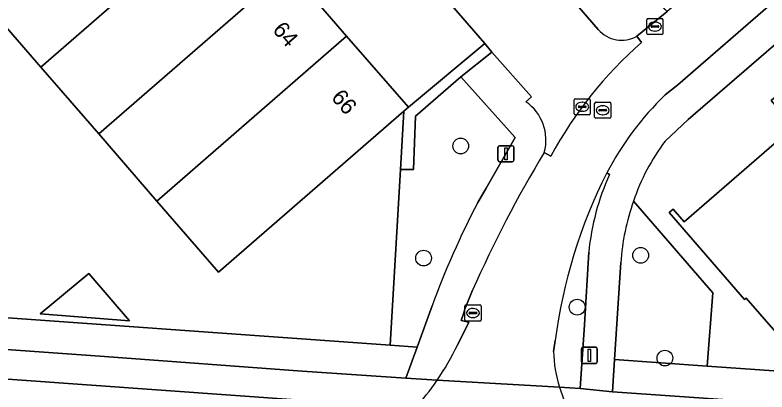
# Model space of a CAD drawing. Extents: x 155887 to 156869, y 383880 to 384678.
# Drawn here: x 155959.67 to 156006.32, y 384005.01 to 384028.41 of the extents above; entities that cross this region are included whole.
import ezdxf

# ---------------------------------------------------------------- set-up
doc = ezdxf.new("R2010")
doc.units = 0
for name, color, linetype in [('IMGEO_Berm_groen', 7, 'Continuous'), ('IMGEO_Boom', 7, 'Continuous'), ('IMGEO_Erf', 7, 'Continuous'), ('IMGEO_Groenvoorziening', 7, 'Continuous'), ('IMGEO_Hek', 7, 'Continuous'), ('IMGEO_Kolk', 7, 'Continuous'), ('IMGEO_Lichtmast', 7, 'Continuous'), ('IMGEO_Pand', 7, 'Continuous'), ('IMGEO_Pand_nummerreeks', 7, 'Continuous'), ('IMGEO_Rijbaan_lokaal_gesloten', 7, 'Continuous'), ('IMGEO_Rijbaan_lokaal_open', 7, 'Continuous'), ('IMGEO_Rioolput', 7, 'Continuous'), ('IMGEO_Verkeerseiland_groen', 7, 'Continuous'), ('IMGEO_Voetpad_open', 7, 'Continuous')]:
    doc.layers.add(name, color=color, linetype=linetype)

msp = doc.modelspace()

# ---------------------------------------------------------------- linework, layer by layer
at = {"layer": 'IMGEO_Berm_groen'}
msp.add_lwpolyline([(155977.371, 384004.494), (155908.497, 384009.449), (155907.441, 384008.541), (155907.236, 384005.535)], dxfattribs=at)
at = {"layer": 'IMGEO_Boom'}
for centre in [(155987.317, 384020.279), (155998.478, 384013.493), (155985.013, 384013.321), (155994.543, 384010.277), (155999.985, 384007.116)]:
    msp.add_circle(centre, 0.489, dxfattribs=at)
at = {"layer": 'IMGEO_Erf'}
for points in [[(155951.312, 384060.458), (155954.984, 384056.223), (155958.594, 384052.061), (155962.197, 384047.907), (155965.814, 384043.736), (155969.417, 384039.582), (155973.026, 384035.42), (155976.629, 384031.266), (155980.239, 384027.103), (155984.069, 384022.687), (155988.812, 384026.65), (155955.954, 384064.477)], [(155957.651, 384029.34), (155954.042, 384033.502), (155950.432, 384037.664), (155946.822, 384041.826), (155943.213, 384045.988), (155939.541, 384050.222), (155926.528, 384038.917), (155941.328, 384021.882), (155944.199, 384018.518), (155950.252, 384011.539), (155954.075, 384011.248), (155953.984, 384009.977), (155982.93, 384007.915), (155983.571, 384018.814), (155983.784, 384022.439), (155972.298, 384012.451), (155968.473, 384016.862), (155964.863, 384021.024), (155961.26, 384025.178)], [(156025.264, 384014.572), (156025.022, 384014.363), (156024.695, 384014.74), (156022.038, 384012.437), (156022.365, 384012.06), (156018.832, 384008.998), (156014.705, 384013.78), (156007.717, 384007.749), (156005.018, 384010.829), (156004.928, 384010.75), (156000.254, 384016.144), (156000.495, 384016.354), (156001.183, 384015.563), (156007.996, 384021.493), (156007.29, 384022.305), (156006.587, 384023.112), (156010.12, 384026.166), (156014.855, 384020.736), (156017.495, 384023.038), (156017.166, 384023.415), (156017.407, 384023.625)], [(155964.238, 384012.357), (155966.764, 384009.426), (155961.229, 384009.853)]]:
    msp.add_lwpolyline(points, close=True, dxfattribs=at)
for points in [[(156043.663, 384021.784), (156040.047, 384025.939), (156036.43, 384030.094), (156032.814, 384034.249), (156029.198, 384038.404), (156025.456, 384042.703), (156001.423, 384021.932), (156000, 384020.578)], [(155998.041, 384016.855), (156002.964, 384011.173), (156002.615, 384006.624), (156067.288, 384002.076), (156067.79, 384009.998), (156067.854, 384010.996), (156068.011, 384013.475), (156058.272, 384004.999), (156054.512, 384009.319), (156050.896, 384013.474), (156047.286, 384017.621), (156043.663, 384021.784)]]:
    msp.add_lwpolyline(points, dxfattribs=at)
msp.add_arc((156010.239, 384012.813), 12.85, 142.826, 161.6683, dxfattribs=at)
at = {"layer": 'IMGEO_Groenvoorziening'}
for points in [[(155997.241, 384031.955), (155994.249, 384029.363), (155995.842, 384027.506)], [(155998.247, 384027.087), (156000, 384028.524), (156000.116, 384028.622), (156000, 384028.744), (155997.241, 384031.955)], [(155988.368, 384016.768), (155988.889, 384017.666), (155990.694, 384020.805), (155987.324, 384024.563), (155984.513, 384022.124), (155984.391, 384018.82), (155983.571, 384018.814), (155982.93, 384007.915), (155984.608, 384007.796), (155985.539, 384010.359)], [(155997.257, 384013.042), (155996.858, 384007.029), (156002.615, 384006.624), (156002.964, 384011.173), (155998.041, 384016.855)]]:
    msp.add_lwpolyline(points, dxfattribs=at)
for points in [[(155953.984, 384009.977), (155949.513, 384010.296), (155916.694, 384012.634), (155908.095, 384013.247), (155907.948, 384011.313), (155965.224, 384007.221), (155977.475, 384006.312), (155983.909, 384005.871), (155984.608, 384007.796), (155982.93, 384007.915)], [(156067.288, 384002.076), (156002.615, 384006.624), (155996.858, 384007.029), (155996.725, 384005.017), (156000, 384004.803), (156010.723, 384004.054), (156058.973, 384000.676), (156068.651, 384000.027), (156068.886, 384001.964)]]:
    msp.add_lwpolyline(points, close=True, dxfattribs=at)
for centre, radius, start, end in [((155997.308, 384028.81), 1.962, 221.6478, 298.5864), ((156035.97, 383991.927), 53.693, 152.4424, 159.9233), ((156010.656, 384012.274), 13.421, 160.0422, 176.7202)]:
    msp.add_arc(centre, radius, start, end, dxfattribs=at)
at = {"layer": 'IMGEO_Hek'}
for points in [[(155983.784, 384022.439), (155983.571, 384018.814)], [(155983.571, 384018.814), (155982.93, 384007.915)], [(156002.615, 384006.624), (156002.964, 384011.173), (155998.041, 384016.855)], [(155982.93, 384007.915), (155916.694, 384012.634)], [(156067.288, 384002.076), (156002.615, 384006.624)]]:
    msp.add_lwpolyline(points, dxfattribs=at)
at = {"layer": 'IMGEO_Kolk'}
for p, q in [((155998.865, 384027.266), (155998.865, 384028.118)), ((155998.94, 384028.192), (155999.792, 384028.192)), ((155999.353, 384027.972), (155999.378, 384027.972)), ((155999.866, 384028.118), (155999.866, 384027.266)), ((155999.124, 384027.686), (155999.124, 384027.698)), ((155999.562, 384027.649), (155999.164, 384027.649)), ((155999.167, 384027.735), (155999.565, 384027.735)), ((155999.608, 384027.698), (155999.608, 384027.686)), ((155999.792, 384027.192), (155998.94, 384027.192)), ((155999.376, 384027.412), (155999.351, 384027.412)), ((155987.576, 384009.487), (155987.576, 384010.339)), ((155987.651, 384010.413), (155988.503, 384010.413)), ((155988.064, 384010.193), (155988.089, 384010.193)), ((155988.577, 384010.339), (155988.577, 384009.487)), ((155987.835, 384009.907), (155987.835, 384009.919)), ((155988.273, 384009.87), (155987.875, 384009.87)), ((155987.878, 384009.956), (155988.276, 384009.956)), ((155988.319, 384009.919), (155988.319, 384009.907)), ((155988.503, 384009.413), (155987.651, 384009.413)), ((155988.087, 384009.633), (155988.062, 384009.633))]:
    msp.add_line(p, q, dxfattribs=at)
for points in [[(155998.865, 384027.266), (155998.865, 384028.118)], [(155998.94, 384028.192), (155999.792, 384028.192)], [(155999.866, 384028.118), (155999.866, 384027.266)], [(155999.792, 384027.192), (155998.94, 384027.192)], [(155987.576, 384009.487), (155987.576, 384010.339)], [(155987.651, 384010.413), (155988.503, 384010.413)], [(155988.577, 384010.339), (155988.577, 384009.487)], [(155988.503, 384009.413), (155987.651, 384009.413)]]:
    msp.add_lwpolyline(points, dxfattribs=at)
for centre, radius, start, end in [((155998.942, 384028.116), 0.0765, 91.552, 178.448), ((155998.942, 384028.116), 0.0765, 91.552, 178.448), ((155999.79, 384028.116), 0.0765, 1.552, 88.448), ((155999.79, 384028.116), 0.0765, 1.552, 88.448), ((155999.164, 384027.695), 0.0403, 85.8775, 175.7526), ((155999.161, 384027.685), 0.0366, 178.938, 274.7102), ((155999.565, 384027.692), 0.043, 264.8664, 352.4533), ((155999.569, 384027.697), 0.0386, 1.7309, 96.639), ((155998.942, 384027.268), 0.0765, 181.552, 268.448), ((155998.942, 384027.268), 0.0765, 181.552, 268.448), ((155999.79, 384027.268), 0.0765, 271.552, 358.448), ((155999.79, 384027.268), 0.0765, 271.552, 358.448), ((155987.653, 384010.337), 0.0765, 91.552, 178.448), ((155987.653, 384010.337), 0.0765, 91.552, 178.448), ((155988.501, 384010.337), 0.0765, 1.552, 88.448), ((155988.501, 384010.337), 0.0765, 1.552, 88.448), ((155987.875, 384009.916), 0.0403, 85.8775, 175.7526), ((155987.872, 384009.906), 0.0366, 178.938, 274.7102), ((155988.276, 384009.913), 0.043, 264.8664, 352.4533), ((155988.28, 384009.918), 0.0386, 1.7309, 96.639), ((155987.653, 384009.489), 0.0765, 181.552, 268.448), ((155987.653, 384009.489), 0.0765, 181.552, 268.448), ((155988.501, 384009.489), 0.0765, 271.552, 358.448), ((155988.501, 384009.489), 0.0765, 271.552, 358.448)]:
    msp.add_arc(centre, radius, start, end, dxfattribs=at)
for centre, major_axis, ratio, start_param, end_param in [((155999.352, 384027.692), (-0.387, 0.002), 0.722429, 4.712389, 7.853982), ((155999.377, 384027.692), (-0.39, 0.002), 0.717154, 1.570796, 4.712389), ((155988.063, 384009.913), (-0.387, 0.002), 0.722429, 4.712389, 7.853982), ((155988.088, 384009.913), (-0.39, 0.002), 0.717154, 1.570796, 4.712389)]:
    msp.add_ellipse(centre, major_axis=major_axis, ratio=ratio, start_param=start_param, end_param=end_param, dxfattribs=at)
at = {"layer": 'IMGEO_Lichtmast'}
for p, q in [((155989.624, 384019.398), (155989.624, 384020.198)), ((155989.624, 384020.198), (155989.624, 384019.398)), ((155989.724, 384020.298), (155990.514, 384020.298)), ((155990.514, 384020.298), (155989.724, 384020.298)), ((155990.614, 384020.198), (155990.614, 384019.398)), ((155990.614, 384019.398), (155990.614, 384020.198)), ((155990.514, 384019.298), (155989.724, 384019.298)), ((155989.724, 384019.298), (155990.514, 384019.298)), ((155994.801, 384006.884), (155994.801, 384007.684)), ((155994.801, 384007.684), (155994.801, 384006.884)), ((155994.901, 384007.784), (155995.691, 384007.784)), ((155995.691, 384007.784), (155994.901, 384007.784)), ((155995.791, 384007.684), (155995.791, 384006.884)), ((155995.791, 384006.884), (155995.791, 384007.684)), ((155995.691, 384006.784), (155994.901, 384006.784)), ((155994.901, 384006.784), (155995.691, 384006.784))]:
    msp.add_line(p, q, dxfattribs=at)
for points in [[(155990.044, 384020.173), (155990.194, 384020.173), (155990.194, 384019.423), (155990.044, 384019.423), (155990.044, 384020.173)], [(155995.221, 384007.659), (155995.371, 384007.659), (155995.371, 384006.909), (155995.221, 384006.909), (155995.221, 384007.659)]]:
    msp.add_lwpolyline(points, dxfattribs=at)
for centre, start, end in [((155989.724, 384020.198), 90, 180), ((155989.724, 384020.198), 90, 180), ((155990.514, 384020.198), 0, 90), ((155990.514, 384020.198), 360, 90), ((155989.724, 384019.398), 180, 270), ((155989.724, 384019.398), 180, 270), ((155990.514, 384019.398), 270, 0), ((155990.514, 384019.398), 270, 0), ((155994.901, 384007.684), 90, 180), ((155994.901, 384007.684), 90, 180), ((155995.691, 384007.684), 0, 90), ((155995.691, 384007.684), 360, 90), ((155994.901, 384006.884), 180, 270), ((155994.901, 384006.884), 180, 270), ((155995.691, 384006.884), 270, 0), ((155995.691, 384006.884), 270, 0)]:
    msp.add_arc(centre, 0.1, start, end, dxfattribs=at)
at = {"layer": 'IMGEO_Pand'}
for points in [[(155973.026, 384035.42), (155969.417, 384039.582), (155957.651, 384029.34), (155961.26, 384025.178)], [(155973.026, 384035.42), (155961.26, 384025.178), (155964.863, 384021.024), (155976.629, 384031.266)], [(155980.239, 384027.103), (155976.629, 384031.266), (155964.863, 384021.024), (155968.473, 384016.862)], [(155980.239, 384027.103), (155968.473, 384016.862), (155972.298, 384012.451), (155983.784, 384022.439), (155984.069, 384022.687)], [(156000.495, 384016.354), (156000.254, 384016.144), (156004.928, 384010.75), (156005.018, 384010.829), (156007.717, 384007.749), (156014.705, 384013.78), (156018.832, 384008.998), (156022.365, 384012.06), (156022.038, 384012.437), (156024.695, 384014.74), (156025.022, 384014.363), (156025.264, 384014.572), (156017.407, 384023.625), (156017.166, 384023.415), (156017.495, 384023.038), (156014.855, 384020.736), (156010.12, 384026.166), (156006.587, 384023.112), (156007.29, 384022.305), (156007.996, 384021.493), (156001.183, 384015.563)], [(155961.229, 384009.853), (155966.764, 384009.426), (155964.238, 384012.357)]]:
    msp.add_lwpolyline(points, close=True, dxfattribs=at)
at = {"layer": 'IMGEO_Rijbaan_lokaal_gesloten'}
for points in [[(156000, 384023.453), (156000.779, 384024.065), (156095.22, 384106.032), (156096.361, 384107.023), (156096.403, 384107.059), (156182.818, 384182.155)], [(156013.253, 384040.021), (156001.101, 384029.459), (156000.116, 384028.622), (156000, 384028.524), (155998.247, 384027.087), (155998.535, 384026.71)], [(155992.908, 384019.647), (155992.502, 384019.881)], [(155988.055, 384011.322), (155987.58, 384010.156), (155987.503, 384009.929), (155987.342, 384009.453), (155987.83, 384009.337), (155987.123, 384007.927)], [(155993.079, 384007.525), (155993.157, 384008.065), (155993.177, 384008.202)], [(155993.441, 384005.309), (155985.847, 384005.738)], [(155985.847, 384005.738), (155993.441, 384005.309)]]:
    msp.add_lwpolyline(points, dxfattribs=at)
for centre, radius, start, end in [((156015.394, 384007.506), 25.554, 131.2789, 151.6334), ((156013.364, 384009.698), 19.178, 134.1738, 152.2988), ((156055.288, 383981.824), 73.419, 148.77869, 156.31124), ((156025.321, 384004), 32.418, 153.2064, 172.5518), ((155971.106, 384015.797), 17.846, 325.6906, 333.8323), ((156001.186, 384007.712), 8.11, 181.3201, 197.2354), ((155971.447, 384015.573), 17.439, 318.2314, 325.6676), ((156002.775, 384008.278), 9.795, 197.6458, 209.6065)]:
    msp.add_arc(centre, radius, start, end, dxfattribs=at)
at = {"layer": 'IMGEO_Rijbaan_lokaal_open'}
for points in [[(155960.32, 384068.383), (155959.065, 384069.867), (155957.105, 384072.157), (155956.757, 384071.856), (155952.631, 384068.293), (155954.621, 384065.983), (155955.954, 384064.477), (155988.812, 384026.65), (155989.25, 384026.109), (155991.717, 384023.328), (155991.361, 384023.026)], [(155995.842, 384027.506), (155994.249, 384029.363), (155993.268, 384030.538), (155989.295, 384035.024), (155980.186, 384045.511), (155979.575, 384046.214), (155960.32, 384068.383)], [(155998.535, 384026.71), (155998.247, 384027.087)], [(155992.502, 384019.881), (155992.908, 384019.647)]]:
    msp.add_lwpolyline(points, dxfattribs=at)
for centre, radius, start, end in [((155997.308, 384028.81), 1.962, 221.6478, 298.5864), ((156015.394, 384007.506), 25.554, 131.2789, 151.6334), ((155989.718, 384020.65), 2.888, 344.5519, 55.3294)]:
    msp.add_arc(centre, radius, start, end, dxfattribs=at)
at = {"layer": 'IMGEO_Rioolput'}
for p, q in [((155994.354, 384022.285), (155994.354, 384023.137)), ((155994.429, 384023.211), (155995.281, 384023.211)), ((155994.656, 384022.754), (155995.054, 384022.754)), ((155994.842, 384022.991), (155994.867, 384022.991)), ((155995.355, 384023.137), (155995.355, 384022.285)), ((155995.626, 384022.071), (155995.626, 384022.923)), ((155995.701, 384022.997), (155996.553, 384022.997)), ((155996.114, 384022.777), (155996.139, 384022.777)), ((155996.627, 384022.923), (155996.627, 384022.071)), ((155994.613, 384022.705), (155994.613, 384022.717)), ((155995.051, 384022.668), (155994.653, 384022.668)), ((155994.865, 384022.431), (155994.84, 384022.431)), ((155995.097, 384022.717), (155995.097, 384022.705)), ((155995.885, 384022.491), (155995.885, 384022.503)), ((155996.323, 384022.454), (155995.925, 384022.454)), ((155995.928, 384022.54), (155996.326, 384022.54)), ((155996.369, 384022.503), (155996.369, 384022.491)), ((155995.281, 384022.211), (155994.429, 384022.211)), ((155996.553, 384021.997), (155995.701, 384021.997)), ((155996.137, 384022.217), (155996.112, 384022.217))]:
    msp.add_line(p, q, dxfattribs=at)
for points in [[(155994.354, 384022.285), (155994.354, 384023.137)], [(155994.429, 384023.211), (155995.281, 384023.211)], [(155995.355, 384023.137), (155995.355, 384022.285)], [(155995.626, 384022.071), (155995.626, 384022.923)], [(155995.701, 384022.997), (155996.553, 384022.997)], [(155996.627, 384022.923), (155996.627, 384022.071)], [(155995.281, 384022.211), (155994.429, 384022.211)], [(155996.553, 384021.997), (155995.701, 384021.997)]]:
    msp.add_lwpolyline(points, dxfattribs=at)
for centre, radius, start, end in [((155994.431, 384023.135), 0.0765, 91.552, 178.448), ((155994.431, 384023.135), 0.0765, 91.552, 178.448), ((155994.653, 384022.714), 0.0403, 85.8775, 175.7526), ((155995.058, 384022.716), 0.0386, 1.7309, 96.639), ((155995.279, 384023.135), 0.0765, 1.552, 88.448), ((155995.279, 384023.135), 0.0765, 1.552, 88.448), ((155995.703, 384022.921), 0.0765, 91.552, 178.448), ((155995.703, 384022.921), 0.0765, 91.552, 178.448), ((155996.551, 384022.921), 0.0765, 1.552, 88.448), ((155996.551, 384022.921), 0.0765, 1.552, 88.448), ((155994.431, 384022.287), 0.0765, 181.552, 268.448), ((155994.431, 384022.287), 0.0765, 181.552, 268.448), ((155994.65, 384022.704), 0.0366, 178.938, 274.7102), ((155995.054, 384022.711), 0.043, 264.8664, 352.4533), ((155995.279, 384022.287), 0.0765, 271.552, 358.448), ((155995.279, 384022.287), 0.0765, 271.552, 358.448), ((155995.925, 384022.5), 0.0403, 85.8775, 175.7526), ((155995.922, 384022.49), 0.0366, 178.938, 274.7102), ((155996.326, 384022.497), 0.043, 264.8664, 352.4533), ((155996.33, 384022.502), 0.0386, 1.7309, 96.639), ((155995.703, 384022.073), 0.0765, 181.552, 268.448), ((155995.703, 384022.073), 0.0765, 181.552, 268.448), ((155996.551, 384022.073), 0.0765, 271.552, 358.448), ((155996.551, 384022.073), 0.0765, 271.552, 358.448)]:
    msp.add_arc(centre, radius, start, end, dxfattribs=at)
for centre, major_axis, ratio, start_param, end_param in [((155994.841, 384022.711), (-0.387, 0.002), 0.722429, 4.712389, 7.853982), ((155994.866, 384022.711), (-0.39, 0.002), 0.717154, 1.570796, 4.712389), ((155996.113, 384022.497), (-0.387, 0.002), 0.722429, 4.712389, 7.853982), ((155996.138, 384022.497), (-0.39, 0.002), 0.717154, 1.570796, 4.712389)]:
    msp.add_ellipse(centre, major_axis=major_axis, ratio=ratio, start_param=start_param, end_param=end_param, dxfattribs=at)
at = {"layer": 'IMGEO_Verkeerseiland_groen'}
for points in [[(155996.543, 384018.508), (155996.384, 384018.613)], [(155994.993, 384009.186), (155995.255, 384013.691)], [(155993.441, 384005.309), (155994.725, 384005.218), (155994.993, 384009.186)], [(155993.177, 384008.202), (155993.157, 384008.065), (155993.079, 384007.525)]]:
    msp.add_lwpolyline(points, dxfattribs=at)
for centre, radius, start, end in [((156025.321, 384004), 32.418, 153.2064, 172.5518), ((156010.833, 384012.106), 15.658, 155.8684, 174.1918), ((156001.186, 384007.712), 8.11, 181.3201, 197.2354)]:
    msp.add_arc(centre, radius, start, end, dxfattribs=at)
at = {"layer": 'IMGEO_Voetpad_open'}
for points in [[(156000, 384020.578), (156001.423, 384021.932), (156025.456, 384042.703), (156037.26, 384052.977), (156041.863, 384057.029), (156046.015, 384060.684), (156046.361, 384060.988), (156049.308, 384063.528), (156064.539, 384076.733), (156096.561, 384104.495), (156097.741, 384105.518), (156096.403, 384107.059), (156096.361, 384107.023), (156095.22, 384106.032), (156000.779, 384024.065), (156000, 384023.453)], [(155991.361, 384023.026), (155991.717, 384023.328), (155989.25, 384026.109), (155987.324, 384024.563), (155990.694, 384020.805), (155988.889, 384017.666), (155988.368, 384016.768)], [(155996.384, 384018.613), (155996.543, 384018.508)], [(155995.255, 384013.691), (155994.993, 384009.186), (155994.725, 384005.218), (155996.725, 384005.017), (155996.858, 384007.029), (155997.257, 384013.042)], [(155985.847, 384005.738), (155983.909, 384005.871), (155977.475, 384006.312), (155965.224, 384007.221), (155907.948, 384011.313), (155904.113, 384011.486), (155901.167, 384011.481)], [(155987.123, 384007.927), (155987.83, 384009.337), (155987.342, 384009.453), (155987.503, 384009.929), (155987.58, 384010.156), (155988.055, 384011.322)], [(155985.539, 384010.359), (155984.608, 384007.796), (155983.909, 384005.871), (155985.847, 384005.738)], [(155907.441, 384008.541), (155908.497, 384009.449), (155977.371, 384004.494), (155977.196, 384001.584)], [(156010.723, 384004.054), (156000, 384004.803), (155996.725, 384005.017), (155994.725, 384005.218), (155993.441, 384005.309)]]:
    msp.add_lwpolyline(points, dxfattribs=at)
msp.add_lwpolyline([(155984.069, 384022.687), (155983.784, 384022.439), (155983.571, 384018.814), (155984.391, 384018.82), (155984.513, 384022.124), (155987.324, 384024.563), (155989.25, 384026.109), (155988.812, 384026.65)], close=True, dxfattribs=at)
for centre, radius, start, end in [((156013.364, 384009.698), 19.178, 134.1738, 152.2988), ((155989.718, 384020.65), 2.888, 344.5519, 55.3294), ((156010.239, 384012.813), 12.85, 142.826, 161.6683), ((156055.288, 383981.824), 73.419, 148.77869, 156.31124), ((156010.833, 384012.106), 15.658, 155.8684, 174.1918), ((156035.97, 383991.927), 53.693, 152.4424, 159.9233), ((156010.656, 384012.274), 13.421, 160.0422, 176.7202), ((155971.106, 384015.797), 17.846, 325.6906, 333.8323), ((155971.447, 384015.573), 17.439, 318.2314, 325.6676), ((156002.775, 384008.278), 9.795, 197.6458, 209.6065)]:
    msp.add_arc(centre, radius, start, end, dxfattribs=at)

# ---------------------------------------------------------------- texts
at = {"layer": 'IMGEO_Pand_nummerreeks'}
for s, p in [('64', (155975.591, 384027.457)), ('66', (155979.23, 384023.26))]:
    msp.add_text(s, height=1, rotation=310.9335, dxfattribs=at).set_placement(p)

doc.saveas('drawing.dxf')
